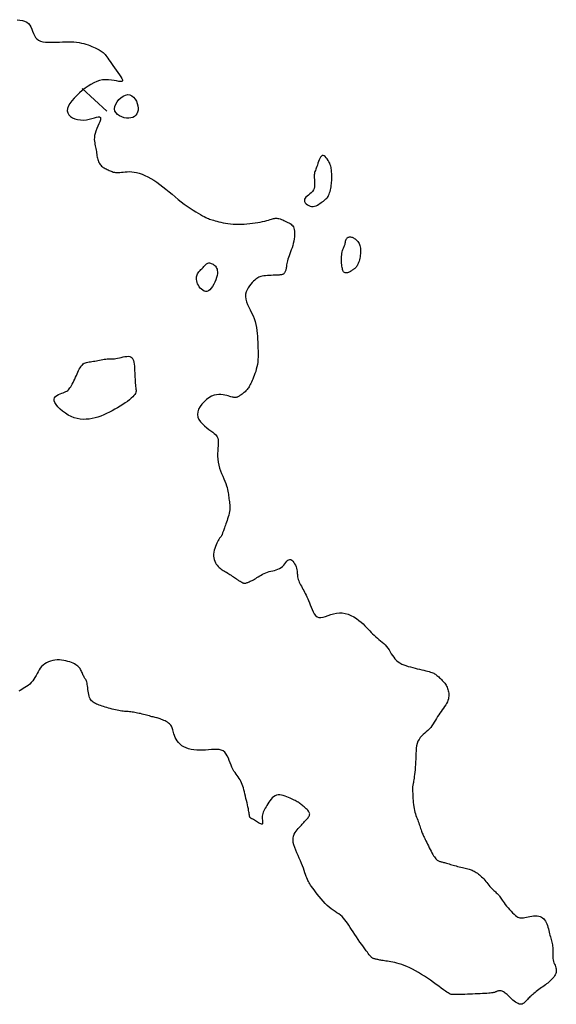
# Model space of a CAD drawing. Header units: millimetres. Extents: x 32690613 to 32693367, y 5343692 to 5344708.
# Tile 781 of 1009: x 32693135 to 32693158, y 5344062 to 5344104. Entities that reach past the tile are written whole.
import ezdxf

# ---------------------------------------------------------------- set-up
doc = ezdxf.new("R2010")
doc.units = ezdxf.units.MM
doc.header["$LTSCALE"] = 20
doc.layers.add('02-DGM_HL_492.50', color=92, linetype='Continuous')

msp = doc.modelspace()

# ---------------------------------------------------------------- linework, layer by layer
at = {"layer": '02-DGM_HL_492.50', "elevation": 492.5, "flags": 128}
for points in [[(32693134.933, 5344103.749), (32693135.047, 5344103.731), (32693135.153, 5344103.709), (32693135.249, 5344103.68), (32693135.335, 5344103.641), (32693135.407, 5344103.589), (32693135.465, 5344103.521), (32693135.512, 5344103.442), (32693135.551, 5344103.354), (32693135.586, 5344103.262), (32693135.622, 5344103.171), (32693135.661, 5344103.083), (32693135.708, 5344103.003), (32693135.766, 5344102.936), (32693135.838, 5344102.883), (32693135.923, 5344102.845), (32693136.02, 5344102.82), (32693136.126, 5344102.804), (32693136.239, 5344102.796), (32693136.358, 5344102.795), (32693136.481, 5344102.797), (32693136.605, 5344102.802), (32693136.73, 5344102.806), (32693136.854, 5344102.811), (32693136.977, 5344102.813), (32693137.098, 5344102.814), (32693137.217, 5344102.812), (32693137.332, 5344102.807), (32693137.444, 5344102.797), (32693137.551, 5344102.783), (32693137.653, 5344102.764), (32693137.751, 5344102.74), (32693137.843, 5344102.713), (32693137.93, 5344102.683), (32693138.012, 5344102.652), (32693138.089, 5344102.62), (32693138.161, 5344102.589), (32693138.227, 5344102.559), (32693138.288, 5344102.532), (32693138.344, 5344102.505), (32693138.396, 5344102.479), (32693138.445, 5344102.453), (32693138.49, 5344102.425), (32693138.532, 5344102.395), (32693138.573, 5344102.362), (32693138.611, 5344102.324), (32693138.649, 5344102.281), (32693138.687, 5344102.233), (32693138.726, 5344102.179), (32693138.767, 5344102.118), (32693138.812, 5344102.052), (32693138.861, 5344101.978), (32693138.917, 5344101.898), (32693138.979, 5344101.81), (32693139.048, 5344101.716), (32693139.121, 5344101.618), (32693139.193, 5344101.52), (32693139.26, 5344101.425), (32693139.316, 5344101.338), (32693139.358, 5344101.262), (32693139.381, 5344101.201), (32693139.38, 5344101.159), (32693139.352, 5344101.137), (32693139.299, 5344101.133), (32693139.226, 5344101.143), (32693139.135, 5344101.16), (32693139.03, 5344101.18), (32693138.915, 5344101.199), (32693138.793, 5344101.212), (32693138.669, 5344101.214), (32693138.544, 5344101.202), (32693138.42, 5344101.175), (32693138.297, 5344101.134), (32693138.174, 5344101.08), (32693138.051, 5344101.015), (32693137.929, 5344100.939), (32693137.807, 5344100.853), (32693137.686, 5344100.759), (32693137.565, 5344100.657), (32693137.449, 5344100.549), (32693137.341, 5344100.438), (32693137.244, 5344100.325), (32693137.163, 5344100.212), (32693137.102, 5344100.103), (32693137.063, 5344099.998), (32693137.052, 5344099.9), (32693137.071, 5344099.811), (32693137.116, 5344099.732), (32693137.184, 5344099.664), (32693137.272, 5344099.607), (32693137.375, 5344099.562), (32693137.489, 5344099.53), (32693137.61, 5344099.513), (32693137.735, 5344099.51), (32693137.859, 5344099.522), (32693137.979, 5344099.544), (32693138.093, 5344099.572), (32693138.197, 5344099.601), (32693138.288, 5344099.625), (32693138.363, 5344099.64), (32693138.419, 5344099.64), (32693138.453, 5344099.621), (32693138.463, 5344099.579), (32693138.453, 5344099.517), (32693138.427, 5344099.439), (32693138.391, 5344099.348), (32693138.348, 5344099.249), (32693138.303, 5344099.146), (32693138.262, 5344099.044), (32693138.229, 5344098.946), (32693138.208, 5344098.855), (32693138.197, 5344098.771), (32693138.195, 5344098.693), (32693138.2, 5344098.621), (32693138.21, 5344098.553), (32693138.224, 5344098.488), (32693138.238, 5344098.425), (32693138.252, 5344098.363), (32693138.264, 5344098.301), (32693138.273, 5344098.239), (32693138.282, 5344098.178), (32693138.289, 5344098.117), (32693138.297, 5344098.058), (32693138.305, 5344098.001), (32693138.315, 5344097.946), (32693138.326, 5344097.893), (32693138.34, 5344097.843), (32693138.356, 5344097.795), (32693138.374, 5344097.75), (32693138.396, 5344097.708), (32693138.419, 5344097.669), (32693138.446, 5344097.632), (32693138.474, 5344097.598), (32693138.505, 5344097.566), (32693138.539, 5344097.538), (32693138.575, 5344097.511), (32693138.613, 5344097.487), (32693138.652, 5344097.464), (32693138.692, 5344097.443), (32693138.734, 5344097.423), (32693138.776, 5344097.403), (32693138.818, 5344097.384), (32693138.861, 5344097.365), (32693138.904, 5344097.347), (32693138.949, 5344097.329), (32693138.995, 5344097.314), (32693139.044, 5344097.302), (32693139.096, 5344097.293), (32693139.151, 5344097.288), (32693139.211, 5344097.288), (32693139.276, 5344097.293), (32693139.346, 5344097.301), (32693139.421, 5344097.311), (32693139.502, 5344097.32), (32693139.588, 5344097.327), (32693139.679, 5344097.33), (32693139.775, 5344097.326), (32693139.877, 5344097.314), (32693139.985, 5344097.292), (32693140.098, 5344097.261), (32693140.214, 5344097.219), (32693140.335, 5344097.169), (32693140.458, 5344097.109), (32693140.584, 5344097.041), (32693140.711, 5344096.964), (32693140.84, 5344096.879), (32693140.968, 5344096.787), (32693141.097, 5344096.688), (32693141.226, 5344096.585), (32693141.356, 5344096.479), (32693141.485, 5344096.371), (32693141.614, 5344096.264), (32693141.743, 5344096.159), (32693141.872, 5344096.058), (32693142.001, 5344095.961), (32693142.128, 5344095.87), (32693142.252, 5344095.786), (32693142.371, 5344095.707), (32693142.484, 5344095.636), (32693142.589, 5344095.572), (32693142.686, 5344095.515), (32693142.771, 5344095.467), (32693142.845, 5344095.428), (32693142.91, 5344095.395), (32693142.968, 5344095.369), (32693143.021, 5344095.347), (32693143.072, 5344095.328), (32693143.123, 5344095.311), (32693143.178, 5344095.295), (32693143.237, 5344095.277), (32693143.304, 5344095.258), (32693143.379, 5344095.237), (32693143.46, 5344095.215), (32693143.548, 5344095.194), (32693143.642, 5344095.173), (32693143.741, 5344095.154), (32693143.844, 5344095.138), (32693143.952, 5344095.124), (32693144.064, 5344095.115), (32693144.178, 5344095.11), (32693144.295, 5344095.108), (32693144.413, 5344095.109), (32693144.532, 5344095.114), (32693144.65, 5344095.122), (32693144.767, 5344095.133), (32693144.883, 5344095.147), (32693144.995, 5344095.163), (32693145.104, 5344095.181), (32693145.208, 5344095.2), (32693145.307, 5344095.221), (32693145.399, 5344095.242), (32693145.484, 5344095.262), (32693145.56, 5344095.282), (32693145.627, 5344095.301), (32693145.684, 5344095.318), (32693145.733, 5344095.333), (32693145.775, 5344095.346), (32693145.813, 5344095.355), (32693145.848, 5344095.361), (32693145.883, 5344095.364), (32693145.919, 5344095.362), (32693145.959, 5344095.356), (32693146.003, 5344095.344), (32693146.052, 5344095.329), (32693146.104, 5344095.31), (32693146.159, 5344095.288), (32693146.214, 5344095.264), (32693146.27, 5344095.238), (32693146.324, 5344095.212), (32693146.377, 5344095.186), (32693146.426, 5344095.16), (32693146.472, 5344095.133), (32693146.514, 5344095.104), (32693146.551, 5344095.073), (32693146.584, 5344095.036), (32693146.612, 5344094.994), (32693146.634, 5344094.945), (32693146.65, 5344094.888), (32693146.659, 5344094.821), (32693146.663, 5344094.746), (32693146.661, 5344094.665), (32693146.654, 5344094.578), (32693146.642, 5344094.487), (32693146.626, 5344094.394), (32693146.606, 5344094.3), (32693146.582, 5344094.207), (32693146.555, 5344094.115), (32693146.525, 5344094.026), (32693146.495, 5344093.939), (32693146.465, 5344093.856), (32693146.435, 5344093.777), (32693146.408, 5344093.701), (32693146.383, 5344093.63), (32693146.362, 5344093.564), (32693146.346, 5344093.504), (32693146.334, 5344093.448), (32693146.325, 5344093.397), (32693146.319, 5344093.35), (32693146.314, 5344093.307), (32693146.31, 5344093.267), (32693146.305, 5344093.23), (32693146.299, 5344093.195), (32693146.291, 5344093.162), (32693146.28, 5344093.132), (32693146.268, 5344093.104), (32693146.255, 5344093.078), (32693146.239, 5344093.055), (32693146.222, 5344093.034), (32693146.204, 5344093.016), (32693146.184, 5344093.002), (32693146.163, 5344092.99), (32693146.14, 5344092.981), (32693146.113, 5344092.974), (32693146.082, 5344092.968), (32693146.046, 5344092.965), (32693146.004, 5344092.962), (32693145.955, 5344092.959), (32693145.897, 5344092.957), (32693145.83, 5344092.954), (32693145.756, 5344092.951), (32693145.678, 5344092.947), (32693145.597, 5344092.942), (32693145.516, 5344092.937), (32693145.438, 5344092.93), (32693145.364, 5344092.921), (32693145.298, 5344092.911), (32693145.24, 5344092.9), (32693145.19, 5344092.885), (32693145.145, 5344092.867), (32693145.103, 5344092.845), (32693145.063, 5344092.818), (32693145.021, 5344092.785), (32693144.977, 5344092.745), (32693144.928, 5344092.697), (32693144.873, 5344092.64), (32693144.815, 5344092.576), (32693144.756, 5344092.504), (32693144.701, 5344092.425), (32693144.653, 5344092.34), (32693144.616, 5344092.248), (32693144.592, 5344092.151), (32693144.587, 5344092.05), (32693144.6, 5344091.943), (32693144.632, 5344091.833), (32693144.676, 5344091.72), (32693144.729, 5344091.603), (32693144.788, 5344091.485), (32693144.848, 5344091.364), (32693144.905, 5344091.242), (32693144.957, 5344091.119), (32693144.998, 5344090.995), (32693145.03, 5344090.872), (32693145.055, 5344090.747), (32693145.073, 5344090.623), (32693145.086, 5344090.498), (32693145.095, 5344090.374), (32693145.101, 5344090.249), (32693145.107, 5344090.124), (32693145.111, 5344089.999), (32693145.115, 5344089.875), (32693145.118, 5344089.752), (32693145.119, 5344089.631), (32693145.117, 5344089.512), (32693145.112, 5344089.397), (32693145.102, 5344089.285), (32693145.088, 5344089.178), (32693145.069, 5344089.076), (32693145.045, 5344088.978), (32693145.018, 5344088.886), (32693144.988, 5344088.799), (32693144.957, 5344088.717), (32693144.925, 5344088.64), (32693144.894, 5344088.568), (32693144.864, 5344088.502), (32693144.836, 5344088.441), (32693144.811, 5344088.385), (32693144.786, 5344088.333), (32693144.762, 5344088.285), (32693144.738, 5344088.241), (32693144.714, 5344088.201), (32693144.689, 5344088.163), (32693144.662, 5344088.127), (32693144.633, 5344088.094), (32693144.603, 5344088.062), (32693144.571, 5344088.032), (32693144.538, 5344088.004), (32693144.505, 5344087.978), (32693144.473, 5344087.953), (32693144.44, 5344087.929), (32693144.409, 5344087.906), (32693144.38, 5344087.885), (32693144.351, 5344087.865), (32693144.324, 5344087.846), (32693144.297, 5344087.83), (32693144.27, 5344087.816), (32693144.243, 5344087.804), (32693144.216, 5344087.795), (32693144.189, 5344087.789), (32693144.16, 5344087.787), (32693144.13, 5344087.787), (32693144.097, 5344087.791), (32693144.06, 5344087.798), (32693144.019, 5344087.807), (32693143.973, 5344087.819), (32693143.92, 5344087.834), (32693143.861, 5344087.851), (32693143.794, 5344087.87), (32693143.719, 5344087.889), (32693143.638, 5344087.904), (32693143.551, 5344087.914), (32693143.458, 5344087.915), (32693143.361, 5344087.904), (32693143.258, 5344087.879), (32693143.153, 5344087.838), (32693143.044, 5344087.777), (32693142.937, 5344087.7), (32693142.835, 5344087.61), (32693142.743, 5344087.509), (32693142.665, 5344087.401), (32693142.605, 5344087.288), (32693142.568, 5344087.175), (32693142.557, 5344087.064), (32693142.576, 5344086.957), (32693142.621, 5344086.856), (32693142.686, 5344086.76), (32693142.766, 5344086.671), (32693142.855, 5344086.587), (32693142.949, 5344086.51), (32693143.041, 5344086.44), (32693143.126, 5344086.377), (32693143.201, 5344086.321), (32693143.264, 5344086.27), (32693143.316, 5344086.221), (32693143.358, 5344086.172), (32693143.391, 5344086.122), (32693143.414, 5344086.066), (32693143.429, 5344086.003), (32693143.436, 5344085.931), (32693143.435, 5344085.847), (32693143.43, 5344085.752), (32693143.423, 5344085.649), (32693143.415, 5344085.539), (32693143.409, 5344085.422), (32693143.407, 5344085.302), (32693143.413, 5344085.179), (32693143.428, 5344085.055), (32693143.454, 5344084.931), (32693143.489, 5344084.808), (32693143.531, 5344084.688), (32693143.577, 5344084.57), (32693143.625, 5344084.457), (32693143.673, 5344084.349), (32693143.717, 5344084.246), (32693143.755, 5344084.15), (32693143.786, 5344084.061), (32693143.811, 5344083.979), (32693143.829, 5344083.902), (32693143.843, 5344083.83), (32693143.854, 5344083.762), (32693143.862, 5344083.697), (32693143.87, 5344083.633), (32693143.878, 5344083.571), (32693143.887, 5344083.509), (32693143.897, 5344083.446), (32693143.907, 5344083.383), (32693143.916, 5344083.319), (32693143.922, 5344083.253), (32693143.926, 5344083.186), (32693143.926, 5344083.116), (32693143.921, 5344083.044), (32693143.911, 5344082.97), (32693143.896, 5344082.894), (32693143.877, 5344082.817), (32693143.856, 5344082.74), (32693143.832, 5344082.664), (32693143.808, 5344082.591), (32693143.784, 5344082.52), (32693143.761, 5344082.454), (32693143.739, 5344082.394), (32693143.719, 5344082.338), (32693143.701, 5344082.287), (32693143.684, 5344082.24), (32693143.669, 5344082.197), (32693143.655, 5344082.159), (32693143.643, 5344082.124), (32693143.632, 5344082.092), (32693143.621, 5344082.063), (32693143.612, 5344082.037), (32693143.603, 5344082.014), (32693143.594, 5344081.992), (32693143.585, 5344081.972), (32693143.576, 5344081.954), (32693143.566, 5344081.937), (32693143.554, 5344081.92), (32693143.542, 5344081.904), (32693143.528, 5344081.887), (32693143.512, 5344081.868), (32693143.494, 5344081.846), (32693143.475, 5344081.818), (32693143.453, 5344081.785), (32693143.429, 5344081.744), (32693143.403, 5344081.694), (32693143.374, 5344081.634), (32693143.344, 5344081.567), (32693143.315, 5344081.492), (32693143.289, 5344081.413), (32693143.266, 5344081.331), (32693143.248, 5344081.248), (32693143.238, 5344081.166), (32693143.236, 5344081.086), (32693143.244, 5344081.01), (32693143.261, 5344080.938), (32693143.285, 5344080.871), (32693143.316, 5344080.809), (32693143.352, 5344080.752), (32693143.392, 5344080.699), (32693143.434, 5344080.651), (32693143.477, 5344080.609), (32693143.52, 5344080.571), (32693143.563, 5344080.538), (32693143.607, 5344080.508), (32693143.65, 5344080.48), (32693143.695, 5344080.453), (32693143.74, 5344080.427), (32693143.786, 5344080.401), (32693143.834, 5344080.372), (32693143.882, 5344080.342), (32693143.932, 5344080.31), (32693143.981, 5344080.276), (32693144.03, 5344080.243), (32693144.077, 5344080.21), (32693144.122, 5344080.178), (32693144.165, 5344080.148), (32693144.203, 5344080.121), (32693144.238, 5344080.098), (32693144.27, 5344080.078), (32693144.297, 5344080.061), (32693144.322, 5344080.046), (32693144.344, 5344080.032), (32693144.364, 5344080.021), (32693144.382, 5344080.01), (32693144.399, 5344080), (32693144.415, 5344079.991), (32693144.429, 5344079.981), (32693144.443, 5344079.972), (32693144.457, 5344079.964), (32693144.47, 5344079.957), (32693144.484, 5344079.951), (32693144.498, 5344079.946), (32693144.512, 5344079.943), (32693144.527, 5344079.941), (32693144.544, 5344079.941), (32693144.561, 5344079.942), (32693144.581, 5344079.945), (32693144.602, 5344079.95), (32693144.625, 5344079.957), (32693144.652, 5344079.966), (32693144.681, 5344079.977), (32693144.713, 5344079.989), (32693144.749, 5344080.004), (32693144.788, 5344080.021), (32693144.829, 5344080.04), (32693144.873, 5344080.062), (32693144.92, 5344080.087), (32693144.969, 5344080.114), (32693145.02, 5344080.145), (32693145.073, 5344080.178), (32693145.129, 5344080.213), (32693145.187, 5344080.249), (32693145.247, 5344080.286), (32693145.31, 5344080.321), (32693145.375, 5344080.354), (32693145.443, 5344080.384), (32693145.514, 5344080.41), (32693145.587, 5344080.432), (32693145.662, 5344080.45), (32693145.738, 5344080.467), (32693145.813, 5344080.484), (32693145.887, 5344080.505), (32693145.959, 5344080.529), (32693146.027, 5344080.56), (32693146.09, 5344080.6), (32693146.148, 5344080.648), (32693146.202, 5344080.703), (32693146.251, 5344080.76), (32693146.297, 5344080.816), (32693146.341, 5344080.867), (32693146.383, 5344080.908), (32693146.425, 5344080.936), (32693146.466, 5344080.948), (32693146.508, 5344080.94), (32693146.55, 5344080.914), (32693146.59, 5344080.873), (32693146.629, 5344080.822), (32693146.665, 5344080.763), (32693146.696, 5344080.699), (32693146.723, 5344080.633), (32693146.745, 5344080.57), (32693146.76, 5344080.51), (32693146.769, 5344080.455), (32693146.775, 5344080.402), (32693146.779, 5344080.352), (32693146.782, 5344080.303), (32693146.786, 5344080.254), (32693146.793, 5344080.205), (32693146.803, 5344080.155), (32693146.818, 5344080.102), (32693146.837, 5344080.047), (32693146.861, 5344079.99), (32693146.888, 5344079.932), (32693146.917, 5344079.873), (32693146.949, 5344079.813), (32693146.982, 5344079.752), (32693147.015, 5344079.691), (32693147.049, 5344079.629), (32693147.083, 5344079.567), (32693147.117, 5344079.502), (32693147.15, 5344079.435), (32693147.185, 5344079.364), (32693147.219, 5344079.288), (32693147.253, 5344079.206), (32693147.288, 5344079.117), (32693147.323, 5344079.022), (32693147.36, 5344078.923), (32693147.4, 5344078.824), (32693147.444, 5344078.731), (32693147.493, 5344078.647), (32693147.55, 5344078.576), (32693147.614, 5344078.524), (32693147.688, 5344078.494), (32693147.772, 5344078.488), (32693147.865, 5344078.503), (32693147.967, 5344078.533), (32693148.076, 5344078.571), (32693148.19, 5344078.613), (32693148.309, 5344078.651), (32693148.431, 5344078.68), (32693148.555, 5344078.694), (32693148.681, 5344078.689), (32693148.805, 5344078.666), (32693148.928, 5344078.627), (32693149.048, 5344078.576), (32693149.164, 5344078.514), (32693149.274, 5344078.446), (32693149.377, 5344078.372), (32693149.472, 5344078.296), (32693149.558, 5344078.221), (32693149.636, 5344078.147), (32693149.708, 5344078.074), (32693149.775, 5344078.003), (32693149.839, 5344077.933), (32693149.901, 5344077.866), (32693149.964, 5344077.802), (32693150.027, 5344077.74), (32693150.093, 5344077.681), (32693150.162, 5344077.625), (32693150.231, 5344077.569), (32693150.3, 5344077.514), (32693150.368, 5344077.457), (32693150.433, 5344077.398), (32693150.496, 5344077.336), (32693150.554, 5344077.269), (32693150.608, 5344077.196), (32693150.658, 5344077.12), (32693150.706, 5344077.041), (32693150.753, 5344076.962), (32693150.801, 5344076.885), (32693150.853, 5344076.81), (32693150.908, 5344076.74), (32693150.969, 5344076.676), (32693151.038, 5344076.62), (32693151.113, 5344076.571), (32693151.194, 5344076.528), (32693151.28, 5344076.491), (32693151.37, 5344076.458), (32693151.463, 5344076.429), (32693151.559, 5344076.402), (32693151.657, 5344076.378), (32693151.755, 5344076.354), (32693151.852, 5344076.33), (32693151.948, 5344076.308), (32693152.041, 5344076.287), (32693152.129, 5344076.266), (32693152.212, 5344076.246), (32693152.288, 5344076.226), (32693152.355, 5344076.207), (32693152.414, 5344076.189), (32693152.465, 5344076.171), (32693152.509, 5344076.153), (32693152.549, 5344076.134), (32693152.584, 5344076.114), (32693152.618, 5344076.093), (32693152.651, 5344076.069), (32693152.684, 5344076.042), (32693152.72, 5344076.013), (32693152.757, 5344075.981), (32693152.795, 5344075.947), (32693152.833, 5344075.911), (32693152.872, 5344075.873), (32693152.909, 5344075.834), (32693152.945, 5344075.794), (32693152.979, 5344075.754), (32693153.011, 5344075.713), (32693153.04, 5344075.672), (32693153.066, 5344075.631), (32693153.09, 5344075.588), (32693153.111, 5344075.544), (32693153.13, 5344075.498), (32693153.146, 5344075.45), (32693153.16, 5344075.399), (32693153.171, 5344075.346), (32693153.179, 5344075.291), (32693153.183, 5344075.234), (32693153.183, 5344075.174), (32693153.177, 5344075.114), (32693153.166, 5344075.052), (32693153.148, 5344074.989), (32693153.123, 5344074.925), (32693153.09, 5344074.861), (32693153.051, 5344074.797), (32693153.007, 5344074.732), (32693152.959, 5344074.665), (32693152.909, 5344074.597), (32693152.857, 5344074.528), (32693152.805, 5344074.456), (32693152.755, 5344074.383), (32693152.707, 5344074.307), (32693152.66, 5344074.229), (32693152.615, 5344074.151), (32693152.569, 5344074.073), (32693152.521, 5344073.997), (32693152.472, 5344073.922), (32693152.419, 5344073.851), (32693152.361, 5344073.784), (32693152.299, 5344073.721), (32693152.233, 5344073.661), (32693152.166, 5344073.603), (32693152.1, 5344073.544), (32693152.036, 5344073.483), (32693151.977, 5344073.417), (32693151.925, 5344073.345), (32693151.881, 5344073.264), (32693151.848, 5344073.175), (32693151.824, 5344073.077), (32693151.807, 5344072.972), (32693151.797, 5344072.861), (32693151.79, 5344072.747), (32693151.786, 5344072.63), (32693151.784, 5344072.512), (32693151.78, 5344072.395), (32693151.775, 5344072.28), (32693151.767, 5344072.168), (32693151.758, 5344072.061), (32693151.748, 5344071.959), (32693151.738, 5344071.864), (32693151.726, 5344071.776), (32693151.716, 5344071.698), (32693151.705, 5344071.629), (32693151.696, 5344071.572), (32693151.687, 5344071.524), (32693151.679, 5344071.484), (32693151.672, 5344071.451), (32693151.666, 5344071.423), (32693151.661, 5344071.399), (32693151.657, 5344071.377), (32693151.654, 5344071.356), (32693151.652, 5344071.334), (32693151.65, 5344071.309), (32693151.65, 5344071.282), (32693151.65, 5344071.251), (32693151.65, 5344071.215), (32693151.652, 5344071.173), (32693151.653, 5344071.123), (32693151.656, 5344071.065), (32693151.658, 5344070.998), (32693151.662, 5344070.924), (32693151.666, 5344070.844), (32693151.672, 5344070.759), (32693151.679, 5344070.673), (32693151.688, 5344070.586), (32693151.7, 5344070.5), (32693151.714, 5344070.417), (32693151.731, 5344070.339), (32693151.751, 5344070.264), (32693151.772, 5344070.194), (32693151.795, 5344070.126), (32693151.819, 5344070.061), (32693151.843, 5344069.997), (32693151.867, 5344069.935), (32693151.89, 5344069.873), (32693151.912, 5344069.812), (32693151.933, 5344069.751), (32693151.953, 5344069.69), (32693151.973, 5344069.632), (32693151.992, 5344069.575), (32693152.01, 5344069.52), (32693152.028, 5344069.469), (32693152.045, 5344069.421), (32693152.063, 5344069.376), (32693152.08, 5344069.334), (32693152.099, 5344069.293), (32693152.118, 5344069.252), (32693152.14, 5344069.208), (32693152.163, 5344069.161), (32693152.189, 5344069.11), (32693152.217, 5344069.052), (32693152.249, 5344068.987), (32693152.284, 5344068.917), (32693152.32, 5344068.842), (32693152.358, 5344068.766), (32693152.397, 5344068.69), (32693152.435, 5344068.616), (32693152.472, 5344068.547), (32693152.508, 5344068.483), (32693152.542, 5344068.427), (32693152.574, 5344068.378), (32693152.604, 5344068.336), (32693152.633, 5344068.301), (32693152.661, 5344068.271), (32693152.688, 5344068.246), (32693152.715, 5344068.226), (32693152.743, 5344068.21), (32693152.77, 5344068.197), (32693152.799, 5344068.186), (32693152.828, 5344068.178), (32693152.859, 5344068.171), (32693152.892, 5344068.164), (32693152.926, 5344068.157), (32693152.964, 5344068.149), (32693153.004, 5344068.139), (32693153.047, 5344068.127), (32693153.093, 5344068.113), (32693153.143, 5344068.098), (32693153.195, 5344068.081), (32693153.249, 5344068.064), (32693153.307, 5344068.047), (32693153.367, 5344068.029), (32693153.429, 5344068.012), (32693153.493, 5344067.996), (32693153.558, 5344067.98), (32693153.625, 5344067.965), (32693153.691, 5344067.951), (32693153.756, 5344067.937), (32693153.819, 5344067.923), (32693153.88, 5344067.909), (32693153.937, 5344067.895), (32693153.991, 5344067.88), (32693154.041, 5344067.865), (32693154.088, 5344067.849), (32693154.133, 5344067.832), (32693154.177, 5344067.813), (32693154.219, 5344067.793), (32693154.261, 5344067.77), (32693154.304, 5344067.745), (32693154.347, 5344067.718), (32693154.391, 5344067.688), (32693154.435, 5344067.655), (32693154.48, 5344067.619), (32693154.525, 5344067.581), (32693154.571, 5344067.539), (32693154.616, 5344067.495), (32693154.662, 5344067.448), (32693154.707, 5344067.398), (32693154.751, 5344067.345), (32693154.796, 5344067.292), (32693154.839, 5344067.238), (32693154.882, 5344067.186), (32693154.925, 5344067.134), (32693154.967, 5344067.086), (32693155.007, 5344067.041), (32693155.047, 5344067), (32693155.086, 5344066.962), (32693155.124, 5344066.928), (32693155.159, 5344066.896), (32693155.193, 5344066.866), (32693155.226, 5344066.836), (32693155.256, 5344066.807), (32693155.283, 5344066.777), (32693155.308, 5344066.746), (32693155.332, 5344066.713), (32693155.356, 5344066.678), (32693155.381, 5344066.639), (32693155.408, 5344066.596), (32693155.44, 5344066.548), (32693155.477, 5344066.495), (32693155.52, 5344066.435), (32693155.571, 5344066.369), (32693155.628, 5344066.298), (32693155.689, 5344066.225), (32693155.753, 5344066.152), (32693155.818, 5344066.082), (32693155.883, 5344066.015), (32693155.944, 5344065.956), (32693156.002, 5344065.906), (32693156.054, 5344065.867), (32693156.102, 5344065.838), (32693156.148, 5344065.818), (32693156.193, 5344065.807), (32693156.238, 5344065.803), (32693156.286, 5344065.804), (32693156.339, 5344065.811), (32693156.397, 5344065.821), (32693156.463, 5344065.834), (32693156.535, 5344065.848), (32693156.61, 5344065.862), (32693156.688, 5344065.874), (32693156.766, 5344065.883), (32693156.843, 5344065.888), (32693156.916, 5344065.886), (32693156.985, 5344065.878), (32693157.047, 5344065.86), (32693157.102, 5344065.835), (32693157.152, 5344065.801), (32693157.196, 5344065.761), (32693157.235, 5344065.715), (32693157.27, 5344065.663), (32693157.301, 5344065.606), (32693157.328, 5344065.545), (32693157.353, 5344065.48), (32693157.375, 5344065.413), (32693157.395, 5344065.343), (32693157.413, 5344065.273), (32693157.43, 5344065.204), (32693157.446, 5344065.135), (32693157.462, 5344065.068), (32693157.478, 5344065.004), (32693157.494, 5344064.944), (32693157.51, 5344064.887), (32693157.525, 5344064.832), (32693157.539, 5344064.778), (32693157.552, 5344064.724), (32693157.563, 5344064.669), (32693157.571, 5344064.613), (32693157.577, 5344064.554), (32693157.579, 5344064.491), (32693157.58, 5344064.426), (32693157.579, 5344064.359), (32693157.578, 5344064.291), (32693157.578, 5344064.222), (32693157.58, 5344064.155), (32693157.586, 5344064.089), (32693157.596, 5344064.025), (32693157.612, 5344063.965), (32693157.631, 5344063.907), (32693157.652, 5344063.852), (32693157.674, 5344063.799), (32693157.694, 5344063.747), (32693157.711, 5344063.696), (32693157.724, 5344063.646), (32693157.73, 5344063.597), (32693157.728, 5344063.546), (32693157.718, 5344063.496), (32693157.702, 5344063.447), (32693157.679, 5344063.397), (32693157.651, 5344063.349), (32693157.619, 5344063.301), (32693157.583, 5344063.255), (32693157.545, 5344063.211), (32693157.503, 5344063.169), (32693157.46, 5344063.128), (32693157.415, 5344063.089), (32693157.368, 5344063.05), (32693157.319, 5344063.012), (32693157.268, 5344062.974), (32693157.216, 5344062.935), (32693157.162, 5344062.896), (32693157.107, 5344062.856), (32693157.051, 5344062.815), (32693156.994, 5344062.774), (32693156.938, 5344062.732), (32693156.883, 5344062.691), (32693156.83, 5344062.65), (32693156.78, 5344062.61), (32693156.733, 5344062.571), (32693156.689, 5344062.533), (32693156.649, 5344062.497), (32693156.612, 5344062.462), (32693156.577, 5344062.427), (32693156.544, 5344062.394), (32693156.512, 5344062.361), (32693156.482, 5344062.328), (32693156.452, 5344062.296), (32693156.422, 5344062.263), (32693156.391, 5344062.233), (32693156.359, 5344062.205), (32693156.326, 5344062.181), (32693156.29, 5344062.164), (32693156.252, 5344062.153), (32693156.21, 5344062.151), (32693156.165, 5344062.159), (32693156.116, 5344062.179), (32693156.063, 5344062.208), (32693156.008, 5344062.244), (32693155.952, 5344062.287), (32693155.895, 5344062.333), (32693155.84, 5344062.381), (32693155.786, 5344062.43), (32693155.736, 5344062.476), (32693155.689, 5344062.519), (32693155.646, 5344062.559), (32693155.606, 5344062.594), (32693155.568, 5344062.625), (32693155.533, 5344062.652), (32693155.499, 5344062.675), (32693155.467, 5344062.693), (32693155.435, 5344062.706), (32693155.403, 5344062.715), (32693155.372, 5344062.72), (32693155.342, 5344062.721), (32693155.312, 5344062.72), (32693155.283, 5344062.715), (32693155.256, 5344062.709), (32693155.23, 5344062.702), (32693155.206, 5344062.693), (32693155.184, 5344062.684), (32693155.161, 5344062.675), (32693155.138, 5344062.666), (32693155.111, 5344062.657), (32693155.079, 5344062.648), (32693155.041, 5344062.64), (32693154.994, 5344062.632), (32693154.938, 5344062.624), (32693154.87, 5344062.618), (32693154.792, 5344062.611), (32693154.705, 5344062.606), (32693154.61, 5344062.601), (32693154.51, 5344062.596), (32693154.405, 5344062.591), (32693154.298, 5344062.587), (32693154.189, 5344062.583), (32693154.08, 5344062.578), (32693153.972, 5344062.574), (32693153.867, 5344062.57), (32693153.767, 5344062.567), (32693153.673, 5344062.564), (32693153.586, 5344062.562), (32693153.507, 5344062.561), (32693153.439, 5344062.56), (32693153.382, 5344062.561), (32693153.333, 5344062.565), (32693153.289, 5344062.572), (32693153.248, 5344062.584), (32693153.205, 5344062.603), (32693153.158, 5344062.629), (32693153.103, 5344062.665), (32693153.037, 5344062.711), (32693152.958, 5344062.769), (32693152.866, 5344062.836), (32693152.764, 5344062.911), (32693152.653, 5344062.992), (32693152.536, 5344063.077), (32693152.412, 5344063.164), (32693152.286, 5344063.251), (32693152.158, 5344063.335), (32693152.03, 5344063.416), (32693151.902, 5344063.492), (32693151.777, 5344063.564), (32693151.653, 5344063.63), (32693151.532, 5344063.69), (32693151.415, 5344063.745), (32693151.302, 5344063.792), (32693151.193, 5344063.834), (32693151.09, 5344063.868), (32693150.993, 5344063.895), (32693150.901, 5344063.918), (32693150.814, 5344063.936), (32693150.733, 5344063.95), (32693150.657, 5344063.961), (32693150.586, 5344063.971), (32693150.52, 5344063.98), (32693150.46, 5344063.989), (32693150.404, 5344063.997), (32693150.353, 5344064.006), (32693150.306, 5344064.014), (32693150.263, 5344064.023), (32693150.223, 5344064.031), (32693150.186, 5344064.038), (32693150.151, 5344064.045), (32693150.118, 5344064.052), (32693150.088, 5344064.059), (32693150.059, 5344064.066), (32693150.032, 5344064.074), (32693150.006, 5344064.082), (32693149.982, 5344064.092), (32693149.959, 5344064.104), (32693149.937, 5344064.118), (32693149.916, 5344064.134), (32693149.894, 5344064.154), (32693149.871, 5344064.178), (32693149.846, 5344064.209), (32693149.816, 5344064.247), (32693149.781, 5344064.293), (32693149.74, 5344064.35), (32693149.692, 5344064.417), (32693149.635, 5344064.495), (32693149.57, 5344064.584), (32693149.501, 5344064.681), (32693149.428, 5344064.783), (32693149.354, 5344064.889), (32693149.28, 5344064.996), (32693149.207, 5344065.103), (32693149.138, 5344065.207), (32693149.074, 5344065.306), (32693149.014, 5344065.4), (32693148.957, 5344065.489), (32693148.901, 5344065.573), (32693148.846, 5344065.651), (32693148.789, 5344065.725), (32693148.73, 5344065.793), (32693148.668, 5344065.856), (32693148.601, 5344065.913), (32693148.529, 5344065.967), (32693148.453, 5344066.02), (32693148.374, 5344066.073), (32693148.293, 5344066.129), (32693148.209, 5344066.19), (32693148.124, 5344066.256), (32693148.038, 5344066.331), (32693147.951, 5344066.416), (32693147.865, 5344066.508), (32693147.782, 5344066.606), (32693147.701, 5344066.705), (32693147.624, 5344066.803), (32693147.553, 5344066.897), (32693147.488, 5344066.985), (32693147.431, 5344067.064), (32693147.382, 5344067.131), (32693147.341, 5344067.189), (32693147.306, 5344067.24), (32693147.276, 5344067.287), (32693147.25, 5344067.333), (32693147.226, 5344067.379), (32693147.204, 5344067.43), (32693147.181, 5344067.488), (32693147.157, 5344067.554), (32693147.131, 5344067.629), (32693147.103, 5344067.711), (32693147.072, 5344067.8), (32693147.038, 5344067.896), (32693147.001, 5344067.997), (32693146.959, 5344068.102), (32693146.913, 5344068.211), (32693146.863, 5344068.323), (32693146.811, 5344068.437), (32693146.759, 5344068.551), (32693146.71, 5344068.664), (32693146.667, 5344068.775), (32693146.632, 5344068.883), (32693146.607, 5344068.986), (32693146.596, 5344069.083), (32693146.6, 5344069.173), (32693146.617, 5344069.256), (32693146.645, 5344069.333), (32693146.682, 5344069.404), (32693146.725, 5344069.469), (32693146.772, 5344069.529), (32693146.82, 5344069.585), (32693146.866, 5344069.635), (32693146.909, 5344069.682), (32693146.949, 5344069.725), (32693146.986, 5344069.765), (32693147.021, 5344069.803), (32693147.054, 5344069.839), (32693147.086, 5344069.873), (32693147.116, 5344069.906), (32693147.146, 5344069.938), (32693147.176, 5344069.971), (32693147.205, 5344070.003), (32693147.232, 5344070.035), (32693147.256, 5344070.068), (32693147.276, 5344070.1), (32693147.291, 5344070.131), (32693147.3, 5344070.163), (32693147.303, 5344070.195), (32693147.298, 5344070.226), (32693147.286, 5344070.256), (32693147.269, 5344070.287), (32693147.246, 5344070.317), (32693147.22, 5344070.348), (32693147.19, 5344070.378), (32693147.159, 5344070.408), (32693147.127, 5344070.438), (32693147.094, 5344070.468), (32693147.062, 5344070.498), (32693147.029, 5344070.527), (32693146.995, 5344070.556), (32693146.961, 5344070.584), (32693146.926, 5344070.612), (32693146.891, 5344070.638), (32693146.854, 5344070.663), (32693146.816, 5344070.687), (32693146.776, 5344070.711), (32693146.734, 5344070.733), (32693146.689, 5344070.756), (32693146.64, 5344070.779), (32693146.588, 5344070.804), (32693146.532, 5344070.829), (32693146.471, 5344070.857), (32693146.405, 5344070.887), (32693146.335, 5344070.917), (32693146.262, 5344070.945), (32693146.187, 5344070.969), (32693146.112, 5344070.987), (32693146.039, 5344070.997), (32693145.967, 5344070.997), (32693145.899, 5344070.985), (32693145.835, 5344070.959), (32693145.776, 5344070.92), (32693145.721, 5344070.872), (32693145.669, 5344070.816), (32693145.621, 5344070.754), (32693145.576, 5344070.689), (32693145.533, 5344070.623), (32693145.493, 5344070.557), (32693145.455, 5344070.495), (32693145.419, 5344070.435), (32693145.387, 5344070.377), (32693145.358, 5344070.321), (32693145.334, 5344070.265), (32693145.315, 5344070.21), (32693145.301, 5344070.155), (32693145.294, 5344070.099), (32693145.293, 5344070.043), (32693145.297, 5344069.986), (32693145.303, 5344069.932), (32693145.309, 5344069.883), (32693145.313, 5344069.839), (32693145.313, 5344069.804), (32693145.306, 5344069.778), (32693145.291, 5344069.764), (32693145.265, 5344069.762), (32693145.23, 5344069.772), (32693145.189, 5344069.79), (32693145.144, 5344069.815), (32693145.097, 5344069.844), (32693145.049, 5344069.874), (32693145.004, 5344069.904), (32693144.963, 5344069.93), (32693144.928, 5344069.952), (32693144.899, 5344069.969), (32693144.876, 5344069.982), (32693144.856, 5344069.992), (32693144.84, 5344069.999), (32693144.827, 5344070.006), (32693144.817, 5344070.012), (32693144.807, 5344070.018), (32693144.798, 5344070.025), (32693144.79, 5344070.033), (32693144.782, 5344070.042), (32693144.775, 5344070.052), (32693144.769, 5344070.063), (32693144.764, 5344070.075), (32693144.76, 5344070.088), (32693144.757, 5344070.101), (32693144.755, 5344070.115), (32693144.753, 5344070.131), (32693144.751, 5344070.15), (32693144.749, 5344070.174), (32693144.745, 5344070.204), (32693144.74, 5344070.241), (32693144.732, 5344070.287), (32693144.721, 5344070.344), (32693144.708, 5344070.411), (32693144.691, 5344070.488), (32693144.672, 5344070.573), (32693144.651, 5344070.663), (32693144.629, 5344070.757), (32693144.606, 5344070.852), (32693144.583, 5344070.947), (32693144.561, 5344071.039), (32693144.54, 5344071.128), (32693144.519, 5344071.211), (32693144.497, 5344071.291), (32693144.475, 5344071.367), (32693144.451, 5344071.439), (32693144.424, 5344071.508), (32693144.395, 5344071.574), (32693144.361, 5344071.636), (32693144.323, 5344071.696), (32693144.282, 5344071.755), (32693144.238, 5344071.814), (32693144.192, 5344071.875), (32693144.146, 5344071.939), (32693144.101, 5344072.007), (32693144.057, 5344072.082), (32693144.015, 5344072.165), (32693143.977, 5344072.256), (32693143.94, 5344072.353), (32693143.903, 5344072.452), (32693143.863, 5344072.549), (32693143.819, 5344072.642), (32693143.769, 5344072.726), (32693143.71, 5344072.797), (32693143.641, 5344072.854), (32693143.56, 5344072.892), (32693143.469, 5344072.914), (32693143.368, 5344072.923), (32693143.259, 5344072.922), (32693143.145, 5344072.915), (32693143.025, 5344072.905), (32693142.902, 5344072.894), (32693142.778, 5344072.887), (32693142.653, 5344072.885), (32693142.529, 5344072.89), (32693142.409, 5344072.902), (32693142.292, 5344072.921), (32693142.18, 5344072.948), (32693142.076, 5344072.982), (32693141.981, 5344073.025), (32693141.895, 5344073.077), (32693141.82, 5344073.138), (32693141.755, 5344073.205), (32693141.701, 5344073.277), (32693141.655, 5344073.352), (32693141.616, 5344073.428), (32693141.585, 5344073.503), (32693141.559, 5344073.573), (32693141.539, 5344073.639), (32693141.523, 5344073.697), (32693141.51, 5344073.748), (32693141.497, 5344073.794), (32693141.485, 5344073.835), (32693141.471, 5344073.872), (32693141.454, 5344073.907), (32693141.432, 5344073.939), (32693141.405, 5344073.971), (32693141.37, 5344074.002), (32693141.33, 5344074.033), (32693141.284, 5344074.064), (32693141.235, 5344074.093), (32693141.184, 5344074.121), (32693141.133, 5344074.146), (32693141.081, 5344074.17), (32693141.032, 5344074.19), (32693140.986, 5344074.208), (32693140.943, 5344074.222), (32693140.9, 5344074.235), (32693140.859, 5344074.247), (32693140.818, 5344074.257), (32693140.775, 5344074.268), (32693140.731, 5344074.279), (32693140.684, 5344074.29), (32693140.633, 5344074.303), (32693140.579, 5344074.317), (32693140.523, 5344074.333), (32693140.464, 5344074.349), (32693140.404, 5344074.365), (32693140.342, 5344074.382), (32693140.279, 5344074.398), (32693140.216, 5344074.414), (32693140.153, 5344074.43), (32693140.09, 5344074.444), (32693140.028, 5344074.458), (32693139.966, 5344074.47), (32693139.906, 5344074.482), (32693139.847, 5344074.492), (32693139.789, 5344074.5), (32693139.733, 5344074.506), (32693139.679, 5344074.511), (32693139.626, 5344074.515), (32693139.574, 5344074.518), (32693139.521, 5344074.521), (32693139.468, 5344074.524), (32693139.413, 5344074.529), (32693139.355, 5344074.536), (32693139.294, 5344074.545), (32693139.229, 5344074.557), (32693139.161, 5344074.572), (32693139.09, 5344074.588), (32693139.018, 5344074.607), (32693138.944, 5344074.627), (32693138.87, 5344074.648), (32693138.797, 5344074.669), (32693138.725, 5344074.689), (32693138.655, 5344074.71), (32693138.587, 5344074.73), (32693138.522, 5344074.75), (32693138.459, 5344074.77), (32693138.399, 5344074.791), (32693138.342, 5344074.812), (32693138.289, 5344074.835), (32693138.239, 5344074.858), (32693138.193, 5344074.883), (32693138.151, 5344074.91), (32693138.113, 5344074.941), (32693138.078, 5344074.975), (32693138.047, 5344075.014), (32693138.02, 5344075.059), (32693137.997, 5344075.11), (32693137.977, 5344075.168), (32693137.96, 5344075.233), (32693137.947, 5344075.304), (32693137.936, 5344075.379), (32693137.926, 5344075.454), (32693137.917, 5344075.529), (32693137.908, 5344075.6), (32693137.899, 5344075.665), (32693137.888, 5344075.723), (32693137.876, 5344075.771), (32693137.862, 5344075.81), (32693137.847, 5344075.843), (32693137.83, 5344075.872), (32693137.813, 5344075.897), (32693137.796, 5344075.922), (32693137.779, 5344075.948), (32693137.762, 5344075.976), (32693137.745, 5344076.009), (32693137.729, 5344076.046), (32693137.712, 5344076.085), (32693137.695, 5344076.127), (32693137.678, 5344076.17), (32693137.659, 5344076.213), (32693137.638, 5344076.255), (32693137.616, 5344076.296), (32693137.591, 5344076.335), (32693137.563, 5344076.371), (32693137.532, 5344076.405), (32693137.497, 5344076.438), (32693137.456, 5344076.47), (32693137.41, 5344076.5), (32693137.357, 5344076.53), (32693137.297, 5344076.559), (32693137.23, 5344076.587), (32693137.155, 5344076.614), (32693137.075, 5344076.639), (32693136.991, 5344076.661), (32693136.902, 5344076.679), (32693136.811, 5344076.692), (32693136.718, 5344076.699), (32693136.624, 5344076.699), (32693136.531, 5344076.692), (32693136.439, 5344076.676), (32693136.349, 5344076.653), (32693136.262, 5344076.623), (32693136.18, 5344076.584), (32693136.103, 5344076.538), (32693136.032, 5344076.485), (32693135.968, 5344076.423), (32693135.912, 5344076.355), (32693135.862, 5344076.281), (32693135.816, 5344076.203), (32693135.773, 5344076.122), (32693135.73, 5344076.041), (32693135.687, 5344075.961), (32693135.64, 5344075.884), (32693135.589, 5344075.811), (32693135.531, 5344075.744), (32693135.468, 5344075.683), (32693135.401, 5344075.627), (32693135.332, 5344075.577), (32693135.262, 5344075.531), (32693135.193, 5344075.489), (32693135.126, 5344075.45), (32693135.062, 5344075.415), (32693135.003, 5344075.383)], [(32693137.682, 5344100.842), (32693138.721, 5344099.882)]]:
    msp.add_lwpolyline(points, dxfattribs=at)
for points in [[(32693139.611, 5344100.584), (32693139.701, 5344100.573), (32693139.783, 5344100.535), (32693139.857, 5344100.475), (32693139.92, 5344100.398), (32693139.972, 5344100.309), (32693140.012, 5344100.213), (32693140.038, 5344100.114), (32693140.05, 5344100.017), (32693140.046, 5344099.927), (32693140.027, 5344099.846), (32693139.993, 5344099.773), (32693139.947, 5344099.711), (32693139.889, 5344099.66), (32693139.819, 5344099.621), (32693139.739, 5344099.596), (32693139.65, 5344099.585), (32693139.553, 5344099.589), (32693139.452, 5344099.607), (32693139.353, 5344099.639), (32693139.26, 5344099.684), (32693139.179, 5344099.741), (32693139.113, 5344099.81), (32693139.069, 5344099.889), (32693139.051, 5344099.978), (32693139.062, 5344100.076), (32693139.099, 5344100.177), (32693139.158, 5344100.277), (32693139.233, 5344100.371), (32693139.321, 5344100.454), (32693139.416, 5344100.52), (32693139.514, 5344100.565)], [(32693148.231, 5344097.251), (32693148.229, 5344097.301), (32693148.226, 5344097.352), (32693148.221, 5344097.403), (32693148.214, 5344097.455), (32693148.204, 5344097.509), (32693148.19, 5344097.564), (32693148.172, 5344097.622), (32693148.147, 5344097.682), (32693148.117, 5344097.744), (32693148.081, 5344097.806), (32693148.042, 5344097.865), (32693148, 5344097.918), (32693147.956, 5344097.962), (32693147.913, 5344097.993), (32693147.871, 5344098.009), (32693147.831, 5344098.007), (32693147.794, 5344097.984), (32693147.76, 5344097.944), (32693147.73, 5344097.889), (32693147.701, 5344097.825), (32693147.675, 5344097.754), (32693147.65, 5344097.681), (32693147.627, 5344097.609), (32693147.604, 5344097.542), (32693147.582, 5344097.483), (32693147.561, 5344097.43), (32693147.541, 5344097.381), (32693147.524, 5344097.336), (32693147.509, 5344097.29), (32693147.498, 5344097.243), (32693147.491, 5344097.191), (32693147.489, 5344097.134), (32693147.492, 5344097.07), (32693147.498, 5344096.999), (32693147.505, 5344096.924), (32693147.509, 5344096.847), (32693147.509, 5344096.77), (32693147.502, 5344096.694), (32693147.486, 5344096.621), (32693147.457, 5344096.554), (32693147.416, 5344096.493), (32693147.364, 5344096.439), (32693147.307, 5344096.389), (32693147.248, 5344096.342), (32693147.191, 5344096.298), (32693147.142, 5344096.254), (32693147.104, 5344096.21), (32693147.081, 5344096.164), (32693147.076, 5344096.115), (32693147.089, 5344096.066), (32693147.116, 5344096.017), (32693147.156, 5344095.971), (32693147.205, 5344095.93), (32693147.261, 5344095.897), (32693147.322, 5344095.873), (32693147.384, 5344095.86), (32693147.447, 5344095.86), (32693147.508, 5344095.871), (32693147.569, 5344095.891), (32693147.627, 5344095.919), (32693147.683, 5344095.951), (32693147.737, 5344095.986), (32693147.788, 5344096.022), (32693147.835, 5344096.056), (32693147.879, 5344096.088), (32693147.919, 5344096.117), (32693147.956, 5344096.146), (32693147.99, 5344096.175), (32693148.021, 5344096.206), (32693148.05, 5344096.239), (32693148.076, 5344096.278), (32693148.1, 5344096.322), (32693148.122, 5344096.372), (32693148.143, 5344096.429), (32693148.161, 5344096.49), (32693148.178, 5344096.554), (32693148.192, 5344096.62), (32693148.204, 5344096.687), (32693148.215, 5344096.753), (32693148.223, 5344096.817), (32693148.229, 5344096.879), (32693148.232, 5344096.937), (32693148.235, 5344096.993), (32693148.236, 5344097.047), (32693148.235, 5344097.1), (32693148.234, 5344097.151), (32693148.233, 5344097.201)], [(32693148.971, 5344093.084), (32693148.948, 5344093.074), (32693148.923, 5344093.066), (32693148.897, 5344093.06), (32693148.871, 5344093.055), (32693148.844, 5344093.053), (32693148.819, 5344093.055), (32693148.795, 5344093.06), (32693148.772, 5344093.069), (32693148.752, 5344093.083), (32693148.734, 5344093.103), (32693148.718, 5344093.127), (32693148.704, 5344093.157), (32693148.692, 5344093.192), (32693148.682, 5344093.233), (32693148.672, 5344093.281), (32693148.665, 5344093.335), (32693148.658, 5344093.395), (32693148.652, 5344093.46), (32693148.648, 5344093.529), (32693148.646, 5344093.6), (32693148.647, 5344093.672), (32693148.65, 5344093.743), (32693148.655, 5344093.812), (32693148.664, 5344093.877), (32693148.676, 5344093.937), (32693148.691, 5344093.993), (32693148.708, 5344094.044), (32693148.725, 5344094.091), (32693148.742, 5344094.133), (32693148.759, 5344094.172), (32693148.774, 5344094.207), (32693148.786, 5344094.239), (32693148.795, 5344094.268), (32693148.802, 5344094.294), (32693148.806, 5344094.318), (32693148.81, 5344094.34), (32693148.812, 5344094.361), (32693148.815, 5344094.382), (32693148.82, 5344094.402), (32693148.826, 5344094.423), (32693148.834, 5344094.445), (32693148.844, 5344094.466), (32693148.857, 5344094.488), (32693148.872, 5344094.508), (32693148.89, 5344094.526), (32693148.909, 5344094.542), (32693148.931, 5344094.556), (32693148.954, 5344094.565), (32693148.979, 5344094.571), (32693149.006, 5344094.572), (32693149.034, 5344094.57), (32693149.063, 5344094.564), (32693149.094, 5344094.555), (32693149.125, 5344094.543), (32693149.157, 5344094.527), (32693149.189, 5344094.509), (32693149.221, 5344094.488), (32693149.252, 5344094.464), (32693149.283, 5344094.438), (32693149.312, 5344094.408), (32693149.34, 5344094.375), (32693149.365, 5344094.338), (32693149.388, 5344094.298), (32693149.407, 5344094.253), (32693149.423, 5344094.205), (32693149.435, 5344094.153), (32693149.443, 5344094.099), (32693149.448, 5344094.041), (32693149.45, 5344093.982), (32693149.449, 5344093.921), (32693149.445, 5344093.859), (32693149.439, 5344093.796), (32693149.43, 5344093.733), (32693149.418, 5344093.671), (32693149.404, 5344093.61), (32693149.388, 5344093.552), (32693149.37, 5344093.496), (32693149.351, 5344093.445), (32693149.33, 5344093.397), (32693149.308, 5344093.355), (32693149.284, 5344093.319), (32693149.26, 5344093.288), (32693149.236, 5344093.262), (32693149.211, 5344093.24), (32693149.187, 5344093.221), (32693149.164, 5344093.204), (32693149.141, 5344093.189), (32693149.12, 5344093.176), (32693149.101, 5344093.162), (32693149.082, 5344093.15), (32693149.065, 5344093.138), (32693149.047, 5344093.126), (32693149.03, 5344093.115), (32693149.012, 5344093.104), (32693148.992, 5344093.093)], [(32693142.594, 5344092.528), (32693142.564, 5344092.589), (32693142.542, 5344092.65), (32693142.527, 5344092.71), (32693142.518, 5344092.769), (32693142.516, 5344092.825), (32693142.519, 5344092.879), (32693142.529, 5344092.929), (32693142.543, 5344092.976), (32693142.563, 5344093.018), (32693142.586, 5344093.057), (32693142.613, 5344093.093), (32693142.642, 5344093.126), (32693142.672, 5344093.158), (32693142.704, 5344093.189), (32693142.735, 5344093.22), (32693142.766, 5344093.252), (32693142.795, 5344093.285), (32693142.823, 5344093.318), (32693142.851, 5344093.351), (32693142.878, 5344093.382), (32693142.906, 5344093.41), (32693142.935, 5344093.434), (32693142.965, 5344093.453), (32693142.997, 5344093.466), (32693143.031, 5344093.472), (32693143.067, 5344093.472), (32693143.104, 5344093.465), (32693143.141, 5344093.453), (32693143.179, 5344093.436), (32693143.215, 5344093.415), (32693143.251, 5344093.389), (32693143.284, 5344093.361), (32693143.315, 5344093.329), (32693143.343, 5344093.294), (32693143.366, 5344093.254), (32693143.384, 5344093.208), (32693143.396, 5344093.156), (32693143.4, 5344093.096), (32693143.397, 5344093.027), (32693143.384, 5344092.948), (32693143.362, 5344092.859), (32693143.33, 5344092.764), (32693143.291, 5344092.666), (32693143.246, 5344092.571), (32693143.195, 5344092.481), (32693143.139, 5344092.403), (32693143.081, 5344092.339), (32693143.02, 5344092.294), (32693142.959, 5344092.272), (32693142.897, 5344092.27), (32693142.837, 5344092.286), (32693142.78, 5344092.316), (32693142.725, 5344092.358), (32693142.676, 5344092.41), (32693142.632, 5344092.467)], [(32693138.677, 5344089.411), (32693138.739, 5344089.415), (32693138.799, 5344089.418), (32693138.859, 5344089.419), (32693138.919, 5344089.42), (32693138.98, 5344089.422), (32693139.044, 5344089.427), (32693139.111, 5344089.434), (32693139.182, 5344089.446), (32693139.257, 5344089.462), (32693139.335, 5344089.481), (32693139.414, 5344089.499), (32693139.492, 5344089.515), (32693139.567, 5344089.526), (32693139.636, 5344089.528), (32693139.699, 5344089.52), (32693139.752, 5344089.498), (32693139.795, 5344089.461), (32693139.828, 5344089.41), (32693139.852, 5344089.346), (32693139.87, 5344089.273), (32693139.882, 5344089.192), (32693139.89, 5344089.104), (32693139.896, 5344089.013), (32693139.9, 5344088.92), (32693139.903, 5344088.826), (32693139.907, 5344088.734), (32693139.911, 5344088.643), (32693139.916, 5344088.556), (32693139.921, 5344088.472), (32693139.926, 5344088.393), (32693139.932, 5344088.32), (32693139.94, 5344088.254), (32693139.947, 5344088.196), (32693139.954, 5344088.143), (32693139.958, 5344088.095), (32693139.958, 5344088.05), (32693139.951, 5344088.007), (32693139.935, 5344087.963), (32693139.909, 5344087.917), (32693139.871, 5344087.867), (32693139.82, 5344087.812), (32693139.755, 5344087.753), (32693139.68, 5344087.69), (32693139.594, 5344087.625), (32693139.5, 5344087.558), (32693139.399, 5344087.489), (32693139.293, 5344087.421), (32693139.182, 5344087.354), (32693139.069, 5344087.288), (32693138.953, 5344087.224), (32693138.836, 5344087.163), (32693138.716, 5344087.106), (32693138.595, 5344087.053), (32693138.473, 5344087.005), (32693138.35, 5344086.963), (32693138.226, 5344086.927), (32693138.102, 5344086.898), (32693137.978, 5344086.877), (32693137.853, 5344086.865), (32693137.728, 5344086.863), (32693137.603, 5344086.873), (32693137.477, 5344086.895), (32693137.35, 5344086.931), (32693137.223, 5344086.98), (32693137.096, 5344087.045), (32693136.972, 5344087.122), (32693136.855, 5344087.208), (32693136.748, 5344087.3), (32693136.655, 5344087.393), (32693136.58, 5344087.485), (32693136.526, 5344087.573), (32693136.497, 5344087.653), (32693136.495, 5344087.722), (32693136.517, 5344087.78), (32693136.558, 5344087.83), (32693136.613, 5344087.873), (32693136.678, 5344087.908), (32693136.748, 5344087.939), (32693136.818, 5344087.966), (32693136.884, 5344087.99), (32693136.941, 5344088.013), (32693136.99, 5344088.036), (32693137.033, 5344088.059), (32693137.07, 5344088.085), (32693137.104, 5344088.114), (32693137.135, 5344088.149), (32693137.166, 5344088.189), (32693137.196, 5344088.236), (32693137.229, 5344088.291), (32693137.262, 5344088.353), (32693137.297, 5344088.421), (32693137.331, 5344088.492), (32693137.366, 5344088.566), (32693137.401, 5344088.641), (32693137.435, 5344088.715), (32693137.468, 5344088.788), (32693137.499, 5344088.857), (32693137.529, 5344088.922), (32693137.56, 5344088.982), (32693137.59, 5344089.038), (32693137.622, 5344089.089), (32693137.655, 5344089.134), (32693137.691, 5344089.173), (32693137.729, 5344089.206), (32693137.772, 5344089.232), (32693137.818, 5344089.252), (32693137.867, 5344089.268), (32693137.919, 5344089.281), (32693137.974, 5344089.291), (32693138.032, 5344089.299), (32693138.092, 5344089.308), (32693138.154, 5344089.318), (32693138.218, 5344089.329), (32693138.283, 5344089.342), (32693138.35, 5344089.355), (32693138.416, 5344089.369), (32693138.483, 5344089.382), (32693138.549, 5344089.393), (32693138.614, 5344089.403)]]:
    msp.add_lwpolyline(points, close=True, dxfattribs=at)

doc.saveas('drawing.dxf')
